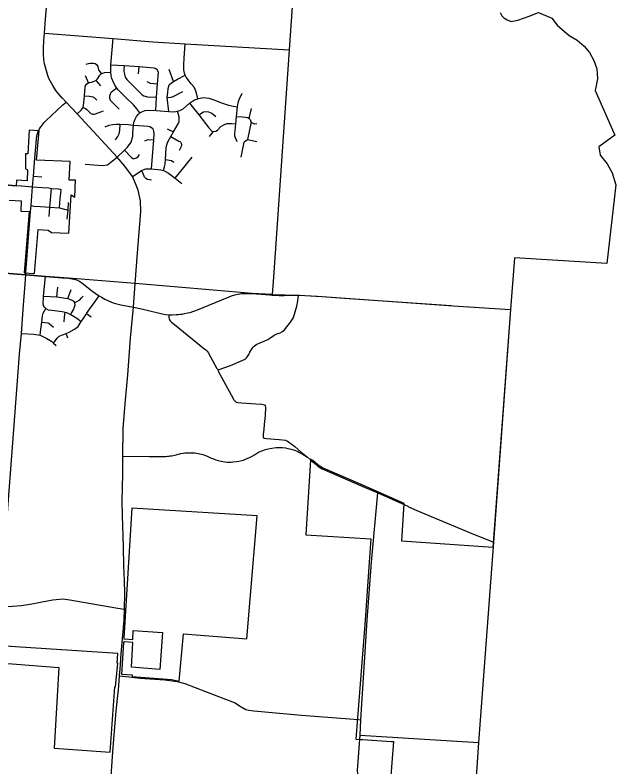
# Model space of a CAD drawing. Extents: x 1659811 to 1934326, y 644115 to 934867.
# Drawn here: x 1874937 to 1888218, y 685985 to 702594 of the extents above; entities that cross this region are included whole.
import ezdxf

# ---------------------------------------------------------------- set-up
doc = ezdxf.new("R2010")
doc.units = 0
for name, color, linetype in [('GM_X_City_Street', 7, 'Continuous'), ('GM_X_Corporation', 7, 'Continuous'), ('GM_X_County', 7, 'Continuous'), ('GM_X_County_Road', 7, 'Continuous'), ('GM_X_Township', 7, 'Continuous')]:
    doc.layers.add(name, color=color, linetype=linetype)

msp = doc.modelspace()

# ---------------------------------------------------------------- linework, layer by layer
at = {"layer": 'GM_X_City_Street'}
for points in [[(1875565, 701798), (1875566, 701857), (1875576, 702030), (1875589, 702195), (1875611, 702499), (1875690, 703431), (1875693, 703461)], [(1875589, 702195), (1877103, 702076), (1877979, 701998), (1878695, 701955), (1880996, 701827)], [(1877696, 700430), (1877630, 700523), (1877566, 700602), (1877382, 700781), (1877218, 700944), (1877185, 700978), (1877141, 701046), (1877097, 701140), (1877078, 701195), (1877065, 701254), (1877051, 701329), (1877051, 701381), (1877058, 701497), (1877103, 702076)], [(1878977, 700745), (1878949, 700871), (1878921, 700959), (1878890, 701006), (1878831, 701075), (1878722, 701218), (1878699, 701268), (1878680, 701311), (1878670, 701385), (1878670, 701492), (1878677, 701644), (1878695, 701955)], [(1875980, 700761), (1875841, 700930), (1875769, 701034), (1875687, 701189), (1875663, 701256), (1875590, 701514), (1875572, 701605), (1875563, 701733), (1875565, 701798)], [(1876510, 701512), (1876558, 701525), (1876597, 701530), (1876664, 701529), (1876710, 701521), (1876736, 701502), (1876753, 701480), (1876764, 701455), (1876774, 701412), (1876784, 701384), (1876816, 701329), (1876843, 701297)], [(1877058, 701497), (1877350, 701477), (1877678, 701455), (1877934, 701435), (1878004, 701428), (1878046, 701413), (1878077, 701387)], [(1877350, 701477), (1877342, 701396), (1877344, 701347), (1877353, 701289), (1877374, 701224), (1877405, 701168), (1877749, 700829), (1877787, 700808), (1877867, 700786), (1878065, 700781)], [(1877664, 701293), (1877678, 701455)], [(1878049, 700484), (1878065, 700781), (1878086, 701076), (1878105, 701321), (1878093, 701361), (1878077, 701387)], [(1878439, 701127), (1878340, 701388)], [(1876307, 700408), (1876396, 700492), (1876441, 700552), (1876459, 700657), (1876471, 700808), (1876486, 700997), (1876498, 701040), (1876522, 701071), (1876558, 701094), (1876584, 701100), (1876634, 701111), (1876686, 701131), (1876726, 701151), (1876758, 701188), (1876813, 701266), (1876843, 701297), (1876876, 701311), (1876911, 701321), (1877051, 701329)], [(1876558, 701094), (1876497, 701251)], [(1878338, 700465), (1878303, 700775), (1878312, 700886), (1878320, 700974), (1878347, 701049), (1878401, 701106), (1878439, 701127), (1878526, 701176), (1878699, 701268)], [(1876726, 701151), (1876826, 701027)], [(1877852, 701125), (1877921, 701086), (1878086, 701076)], [(1877185, 700978), (1877104, 700917), (1877057, 700878), (1877038, 700849), (1877026, 700803), (1877025, 700762), (1877040, 700716), (1877068, 700681), (1877237, 700517)], [(1878303, 700775), (1878388, 700782), (1878434, 700797), (1878646, 700903)], [(1875469, 700056), (1875481, 700077), (1875509, 700124), (1875542, 700170), (1875576, 700213), (1875618, 700257), (1875996, 700608), (1876064, 700668), (1875984, 700755), (1875980, 700761)], [(1876471, 700808), (1876583, 700798), (1876630, 700793), (1876654, 700786), (1876684, 700773), (1876719, 700743), (1876744, 700713)], [(1877165, 699434), (1877191, 699455), (1877354, 699608), (1877421, 699672), (1877502, 699786), (1877539, 699920), (1877544, 699994), (1877557, 700162), (1877565, 700221), (1877589, 700294), (1877619, 700351), (1877657, 700395), (1877696, 700430), (1877741, 700455), (1877810, 700482), (1877898, 700495), (1878049, 700484), (1878338, 700465), (1878412, 700458), (1878491, 700464), (1878528, 700470), (1878580, 700486), (1878656, 700522), (1878796, 700649), (1878902, 700717), (1878977, 700745), (1878990, 700750), (1879102, 700771), (1879222, 700761), (1879353, 700714), (1879480, 700663), (1879652, 700600), (1879759, 700577), (1879853, 700566)], [(1879845, 699790), (1879796, 699921), (1879795, 699972), (1879819, 700191), (1879833, 700349), (1879853, 700566), (1879871, 700653), (1879890, 700725), (1879957, 700866)], [(1877596, 696754), (1877635, 697244), (1877717, 698254), (1877713, 698490), (1877656, 698728), (1877603, 698875), (1877533, 699027), (1877367, 699254), (1877191, 699455), (1876307, 700408), (1876064, 700668)], [(1876441, 700552), (1876493, 700528), (1876525, 700510), (1876554, 700481), (1876589, 700442), (1876614, 700420), (1876635, 700410), (1876658, 700403), (1876687, 700403), (1876713, 700411), (1876774, 700434), (1876889, 700479)], [(1878796, 700649), (1879001, 700386), (1879221, 700104), (1879285, 700030), (1879321, 700021)], [(1878218, 699160), (1878243, 699244), (1878254, 699298), (1878261, 699401), (1878274, 699664), (1878289, 699728), (1878316, 699791), (1878382, 699908), (1878439, 700016), (1878540, 700192), (1878562, 700244), (1878567, 700295), (1878561, 700348), (1878528, 700470)], [(1879001, 700386), (1879102, 700453), (1879158, 700466), (1879210, 700454), (1879289, 700425), (1879375, 700351)], [(1880112, 700311), (1880116, 700342), (1880135, 700401), (1880163, 700529)], [(1879833, 700349), (1879956, 700347), (1880030, 700337), (1880084, 700332), (1880112, 700311), (1880131, 700285), (1880148, 700241), (1880155, 700231), (1880165, 700218), (1880227, 700193), (1880279, 700196)], [(1880155, 700231), (1880078, 699846), (1880283, 699803)], [(1875179, 696910), (1875282, 698254), (1875293, 698383), (1875325, 698801), (1875344, 699037), (1875375, 699434), (1875410, 699855), (1875420, 699924), (1875424, 699945), (1875432, 699972), (1875442, 700004), (1875458, 700036), (1875465, 700049), (1875469, 700056)], [(1876932, 700121), (1877017, 700158), (1877098, 700178), (1877175, 700184), (1877264, 700185), (1877438, 700174), (1877557, 700162), (1877565, 700162)], [(1877158, 699839), (1877206, 699912), (1877239, 699972), (1877255, 700045), (1877264, 700185)], [(1877565, 700162), (1877881, 700138), (1877919, 700130), (1877953, 700111), (1877979, 700088)], [(1877951, 699195), (1878002, 699838), (1878013, 699977), (1878008, 700029), (1877997, 700061), (1877979, 700088)], [(1878297, 700079), (1878439, 700016)], [(1879321, 700021), (1879377, 700026), (1879409, 700050), (1879487, 700128), (1879568, 700177), (1879624, 700196), (1879722, 700196), (1879819, 700191)], [(1878382, 699908), (1878559, 699811), (1878592, 699792), (1878609, 699763), (1878619, 699730), (1878608, 699691), (1878564, 699605)], [(1879233, 699907), (1879321, 700021)], [(1877806, 699814), (1877858, 699840), (1877888, 699846), (1878002, 699838)], [(1879937, 699457), (1880001, 699782), (1880022, 699810), (1880078, 699846)], [(1877354, 699608), (1877501, 699451), (1877538, 699427), (1877581, 699423), (1877621, 699440), (1877660, 699471), (1877686, 699513)], [(1876484, 699300), (1876872, 699271), (1876982, 699284), (1877165, 699434)], [(1878261, 699401), (1878392, 699384), (1878449, 699344)], [(1878478, 698988), (1878852, 699452)], [(1877533, 699027), (1877593, 699066), (1877733, 699161), (1877767, 699178), (1877830, 699198), (1877879, 699200), (1877951, 699195), (1878156, 699176), (1878218, 699160), (1878261, 699139), (1878332, 699101), (1878478, 698988), (1878625, 698872)], [(1877950, 698944), (1877862, 698961), (1877828, 698980), (1877802, 699009), (1877769, 699095), (1877733, 699161)], [(1874063, 698907), (1874957, 698831)], [(1875344, 699037), (1875531, 699023)], [(1874957, 698831), (1875078, 698820), (1875325, 698801)], [(1875325, 698801), (1875536, 698783), (1875682, 698774), (1875744, 698764), (1875748, 698764)], [(1875693, 698141), (1875710, 698351), (1875744, 698764)], [(1875748, 698764), (1875890, 698755), (1875933, 698747), (1875954, 698730)], [(1875920, 698334), (1875937, 698540), (1875946, 698661), (1875954, 698730)], [(1876092, 698084), (1876108, 698286), (1876120, 698454)], [(1875293, 698383), (1875355, 698375), (1875499, 698366), (1875710, 698351), (1875920, 698334), (1876108, 698286)], [(1869895, 697274), (1871736, 697131), (1875175, 696856)], [(1875175, 696856), (1875175, 696856), (1875179, 696910)], [(1874409, 686478), (1874480, 687499), (1874558, 688592), (1874608, 689305), (1874622, 689526), (1874627, 689590), (1874698, 690594), (1874737, 691097), (1874807, 692083), (1874880, 693048), (1875039, 695102), (1875078, 695560), (1875115, 696086), (1875158, 696658), (1875175, 696856)], [(1875175, 696856), (1875611, 696821), (1875979, 696792)], [(1875621, 696109), (1875588, 696140), (1875567, 696179), (1875556, 696231), (1875564, 696345), (1875568, 696387), (1875611, 696821)], [(1875979, 696792), (1876119, 696782), (1876275, 696750), (1876344, 696719), (1876414, 696677), (1876629, 696512), (1876741, 696426), (1876796, 696389), (1876847, 696359), (1876920, 696319), (1877003, 696281), (1877053, 696259), (1877104, 696239), (1877157, 696223), (1877214, 696207), (1877273, 696193), (1877555, 696140)], [(1877360, 689471), (1877362, 689824), (1877353, 690101), (1877342, 690429), (1877333, 690844), (1877311, 691542), (1877303, 691855), (1877319, 692456), (1877323, 692848), (1877329, 693459), (1877371, 694006), (1877430, 694648), (1877491, 695456), (1877555, 696140), (1877589, 696661), (1877596, 696754)], [(1875858, 696367), (1875884, 696581)], [(1876107, 696331), (1876175, 696534)], [(1878337, 695974), (1878408, 695973), (1878497, 695976), (1878551, 695980), (1878596, 695985), (1878634, 695990), (1878684, 695999), (1878749, 696013), (1878805, 696026), (1878867, 696044), (1878936, 696068), (1879668, 696371), (1879722, 696390), (1879793, 696412), (1879868, 696428), (1879943, 696440), (1880029, 696445), (1880175, 696442), (1880568, 696412)], [(1879424, 694754), (1879696, 694856), (1879968, 694967), (1880020, 694996), (1880055, 695025), (1880076, 695052), (1880102, 695092), (1880120, 695126), (1880129, 695148), (1880149, 695183), (1880176, 695225), (1880197, 695255), (1880219, 695278), (1880269, 695315), (1880320, 695341), (1880457, 695396), (1880524, 695430), (1880609, 695489), (1880665, 695524), (1880725, 695551), (1880793, 695576), (1880850, 695606), (1880890, 695643), (1881022, 695809), (1881070, 695875), (1881092, 695915), (1881164, 696161), (1881190, 696279), (1881194, 696342), (1881199, 696408), (1881221, 696407)], [(1880568, 696412), (1880623, 696408), (1880772, 696401), (1880884, 696401), (1881199, 696408)], [(1881221, 696407), (1881588, 696384)], [(1875568, 696387), (1875858, 696367), (1876107, 696331), (1876113, 696330), (1876222, 696278), (1876253, 696242), (1876254, 696236), (1876261, 696187), (1876230, 696095), (1876186, 696021), (1876164, 695982)], [(1876254, 696236), (1876366, 696305), (1876409, 696346), (1876445, 696385)], [(1876520, 695998), (1876520, 695998), (1876796, 696389)], [(1881588, 696384), (1881620, 696382), (1882322, 696334)], [(1882322, 696334), (1884578, 696177)], [(1875491, 695522), (1875508, 695655), (1875528, 695809), (1875542, 695947), (1875559, 696009), (1875621, 696109)], [(1875621, 696109), (1875671, 696084), (1875752, 696075), (1875981, 696044), (1876048, 696027), (1876075, 696020), (1876164, 695982), (1876168, 695980), (1876302, 695895), (1876402, 695821)], [(1877555, 696140), (1877729, 696102), (1878102, 696015), (1878190, 695993), (1878267, 695980), (1878329, 695975)], [(1884578, 696177), (1884619, 696174), (1885889, 696091)], [(1875785, 695349), (1875870, 695457), (1875913, 695502), (1875987, 695533), (1876065, 695562), (1876134, 695588), (1876249, 695656), (1876330, 695716), (1876402, 695821), (1876429, 695861), (1876503, 695972), (1876520, 695998)], [(1876023, 695815), (1876031, 695923), (1876048, 696027)], [(1876520, 695998), (1876620, 695925)], [(1878329, 695975), (1878337, 695974), (1878337, 695910), (1878340, 695883), (1878349, 695858), (1878368, 695837), (1878397, 695811), (1878496, 695731), (1879104, 695238), (1879151, 695200), (1879181, 695166), (1879206, 695136), (1879258, 695046), (1879400, 694784), (1879424, 694754)], [(1875528, 695809), (1875665, 695796), (1875687, 695788), (1875787, 695699)], [(1875078, 695560), (1875354, 695541), (1875491, 695522), (1875640, 695446), (1875747, 695384), (1875785, 695349), (1875843, 695297)], [(1876107, 695454), (1876065, 695562)], [(1879424, 694754), (1879428, 694726), (1879712, 694203), (1879772, 694094), (1879799, 694062), (1879825, 694043), (1879861, 694036), (1879940, 694028), (1880258, 694003), (1880391, 693995), (1880422, 693990), (1880448, 693982), (1880466, 693958), (1880474, 693935), (1880462, 693751), (1880446, 693548), (1880436, 693437), (1880426, 693385), (1880421, 693336), (1880419, 693300), (1880423, 693265), (1880429, 693254), (1880441, 693248), (1880460, 693247), (1880496, 693242), (1880778, 693219), (1880846, 693211), (1880911, 693200), (1880957, 693182), (1881037, 693124), (1881119, 693060), (1881266, 692933), (1881327, 692885), (1881399, 692825)], [(1877323, 692848), (1877906, 692843), (1878179, 692842), (1878218, 692844), (1878272, 692845), (1878309, 692848), (1878339, 692850), (1878365, 692854), (1878399, 692859), (1878467, 692872), (1878498, 692881), (1878546, 692894), (1878576, 692902), (1878603, 692908), (1878652, 692918), (1878691, 692923), (1878729, 692927), (1878761, 692927), (1878802, 692927), (1878833, 692927), (1878881, 692927), (1878912, 692924), (1878947, 692918), (1878993, 692909), (1879086, 692887), (1879171, 692855), (1879257, 692816), (1879298, 692799)], [(1879298, 692799), (1879320, 692789), (1879375, 692769), (1879426, 692755), (1879496, 692737), (1879574, 692725), (1879626, 692721), (1879674, 692720), (1879714, 692721), (1879751, 692722), (1879834, 692730), (1879880, 692739), (1879949, 692756), (1879984, 692765), (1880027, 692781), (1880116, 692817), (1880178, 692849), (1880229, 692881), (1880321, 692936), (1880395, 692969), (1880471, 692997), (1880531, 693013), (1880609, 693030), (1880711, 693040), (1880774, 693043), (1880807, 693042), (1880847, 693041), (1880918, 693032), (1880967, 693022), (1881043, 693002), (1881088, 692988), (1881133, 692972), (1881185, 692951), (1881222, 692933), (1881285, 692900), (1881399, 692825)], [(1881399, 692825), (1881468, 692766), (1881511, 692730), (1881518, 692724)], [(1883635, 691733), (1883815, 691650), (1884983, 691165), (1885509, 690950)], [(1874647, 689526), (1874663, 689526), (1874879, 689540), (1875079, 689554), (1875308, 689585), (1875466, 689617), (1875725, 689669), (1875775, 689677), (1875996, 689696), (1876147, 689675), (1876610, 689595), (1876828, 689561), (1877210, 689494), (1877360, 689471)], [(1877258, 688155), (1877265, 688253), (1877281, 688486), (1877349, 689228), (1877360, 689471)], [(1877223, 687681), (1877246, 687998), (1877258, 688155)], [(1877246, 687998), (1877455, 687975)], [(1877455, 687975), (1877696, 687950), (1878247, 687907), (1878409, 687890), (1878518, 687874), (1878690, 687831), (1879148, 687649), (1879531, 687504), (1879802, 687398), (1879922, 687324), (1879952, 687305), (1880035, 687257), (1880102, 687241), (1880217, 687225), (1881266, 687132), (1882327, 687045), (1882528, 687031)], [(1876584, 678937), (1876586, 678963), (1876710, 680214), (1876761, 680889), (1876836, 682134), (1876882, 682735), (1876914, 683180), (1876907, 683608), (1876963, 684358), (1877044, 685571), (1877100, 686320), (1877121, 686597), (1877169, 687225), (1877219, 687629), (1877223, 687681)], [(1883171, 685116), (1882889, 685286), (1882775, 685362), (1882651, 685484), (1882579, 685608), (1882523, 685748), (1882504, 685914), (1882561, 686688)]]:
    msp.add_lwpolyline(points, dxfattribs=at)
at = {"layer": 'GM_X_Corporation'}
for points in [[(1885657, 702646), (1885696, 702574), (1885742, 702530), (1885811, 702491), (1885899, 702452), (1886052, 702483), (1886301, 702566), (1886505, 702653), (1886798, 702522), (1886919, 702370), (1887182, 702141), (1887362, 702036), (1887517, 701908), (1887635, 701768), (1887729, 701587), (1887797, 701407), (1887812, 701181), (1887759, 700927), (1888195, 699941), (1887838, 699683), (1887868, 699496), (1888021, 699310), (1888131, 699110), (1888218, 698844), (1888017, 697107), (1885972, 697232), (1885889, 696091), (1885499, 690829), (1883487, 690976), (1883536, 691803), (1883209, 691950), (1882955, 692063), (1882635, 692203), (1881732, 692594), (1881661, 692636), (1881623, 692665), (1881516, 692751), (1881470, 692785), (1881468, 692766), (1881365, 691115), (1882803, 691027), (1882764, 690512), (1882673, 689229), (1882468, 686598), (1882584, 686594), (1882627, 686593), (1883252, 686551), (1883301, 686548), (1883163, 684754)], [(1874806, 698501), (1875072, 698489), (1875062, 698264), (1875250, 698251), (1875140, 696899), (1875369, 696881), (1875452, 697853), (1875666, 697841), (1875742, 697793), (1876123, 697773), (1876177, 698621), (1876259, 698571), (1876277, 698943), (1876132, 698947), (1876153, 699355), (1875415, 699391), (1875471, 700035), (1875458, 700036), (1875250, 700052), (1875222, 699525), (1875172, 699526), (1875166, 699200), (1875210, 699172), (1875206, 698932), (1874971, 698947), (1874965, 698815), (1873913, 698904)]]:
    msp.add_lwpolyline(points, dxfattribs=at)
for points in [[(1877538, 688736), (1877359, 688749), (1877352, 688749), (1877349, 688749), (1877346, 688748), (1877344, 688747), (1877341, 688745), (1877339, 688743), (1877337, 688740), (1877335, 688737), (1877334, 688734), (1877288, 688032), (1877528, 688019), (1877528, 687986), (1878396, 687919), (1878563, 687879), (1878659, 688923), (1880062, 688815), (1880289, 691534), (1877521, 691700), (1877339, 688832), (1877340, 688828), (1877342, 688823), (1877345, 688818), (1877348, 688816), (1877350, 688815), (1877355, 688813), (1877541, 688800), (1877551, 689000), (1878199, 688955), (1878141, 688137), (1877510, 688192)], [(1874584, 688288), (1875904, 688180), (1875799, 686401), (1877038, 686309), (1877141, 687752), (1877160, 687756), (1877207, 688277), (1877191, 688281), (1877206, 688492), (1874607, 688664)]]:
    msp.add_lwpolyline(points, close=True, dxfattribs=at)
at = {"layer": 'GM_X_County'}
msp.add_lwpolyline([(1881125, 703749), (1880996, 701827), (1880648, 696807), (1880621, 696420), (1881199, 696408), (1881620, 696382), (1884619, 696174), (1885889, 696091), (1885509, 690950), (1885182, 686522), (1884997, 683795)], dxfattribs=at)
at = {"layer": 'GM_X_County_Road'}
for points in [[(1881518, 692724), (1881583, 692671), (1881631, 692631), (1881685, 692595), (1881726, 692572), (1881891, 692499), (1882624, 692180), (1882954, 692038), (1883203, 691927), (1883615, 691742), (1883635, 691733)], [(1882581, 687027), (1882722, 689225), (1882814, 690508), (1882954, 692038)], [(1882528, 687031), (1882581, 687027)], [(1882561, 686688), (1882581, 687027)], [(1882561, 686688), (1883871, 686604), (1885182, 686522)]]:
    msp.add_lwpolyline(points, dxfattribs=at)
at = {"layer": 'GM_X_Township'}
msp.add_lwpolyline([(1880623, 696448), (1880621, 696420), (1880175, 696442), (1877589, 696661), (1876119, 696782), (1875611, 696821), (1875175, 696856), (1871736, 697131)], dxfattribs=at)

doc.saveas('drawing.dxf')
